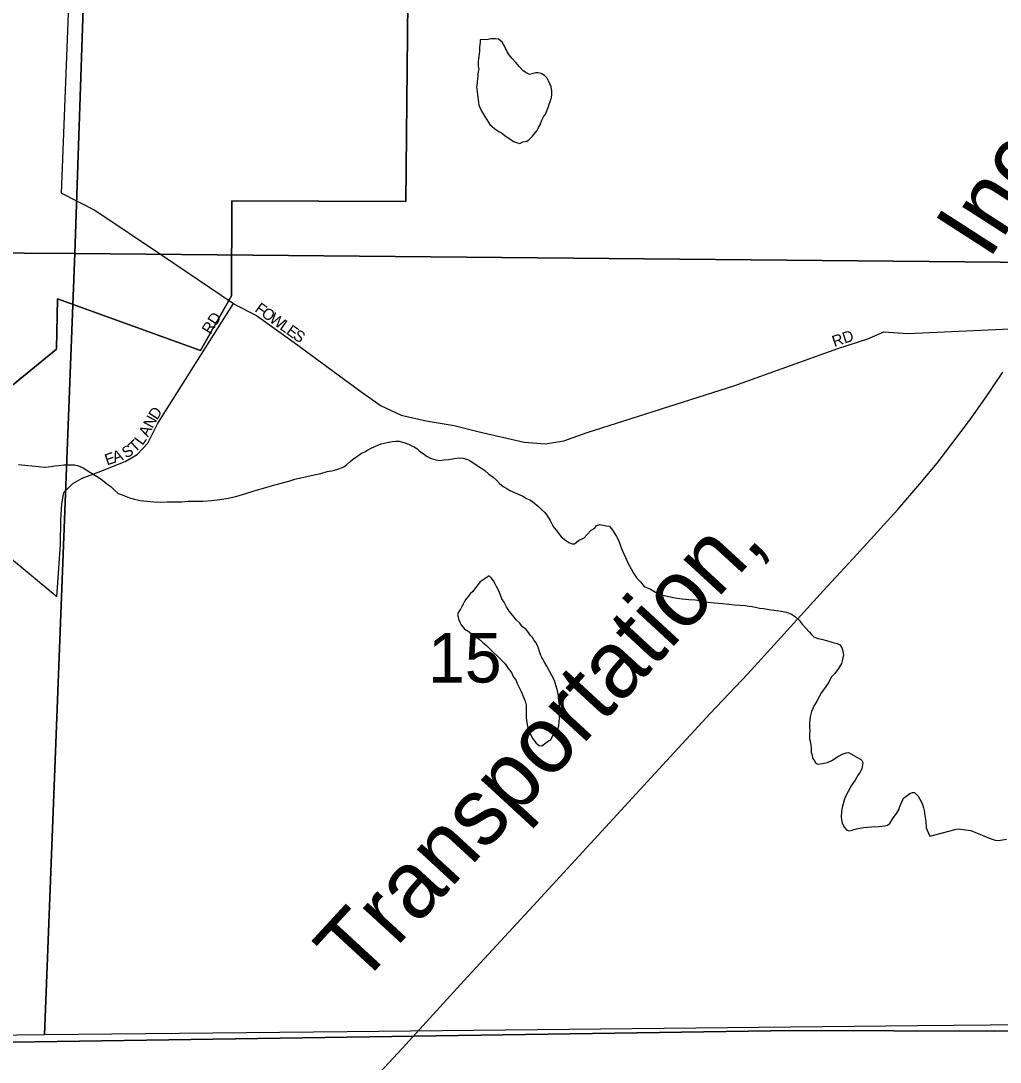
# Model space of a CAD drawing. Extents: x 2010165 to 2382125, y 1060529 to 1407316.
# Drawn here: x 2148360 to 2152727, y 1221171 to 1225813 of the extents above; entities that cross this region are included whole.
import ezdxf

# ---------------------------------------------------------------- set-up
doc = ezdxf.new("R2010")
doc.units = 0
for name, color, linetype in [('GM_X_City_Street', 7, 'Continuous'), ('GM_X_City_Street_Text', 7, 'Continuous'), ('GM_X_Corporation', 7, 'Continuous'), ('GM_X_Minor_Lake', 7, 'Continuous'), ('GM_X_Minor_River', 7, 'Continuous'), ('GM_X_Rail_Line', 7, 'Continuous'), ('GM_X_Rail_Line_Text', 7, 'Continuous'), ('GM_X_Section', 7, 'Continuous'), ('GM_X_Section_Text', 7, 'Continuous')]:
    doc.layers.add(name, color=color, linetype=linetype)

msp = doc.modelspace()

# ---------------------------------------------------------------- linework, layer by layer
at = {"layer": 'GM_X_City_Street'}
for points in [[(2148541.6, 1225044.1), (2148615.5, 1226952.3), (2148724.6, 1229237.6), (2148715, 1230518.4), (2148731.4, 1231008.2), (2148732.5, 1231040.7)], [(2148541.6, 1225044.1), (2148689.4, 1224968.6), (2148991.1, 1224766.3), (2149307.7, 1224552.4), (2149308.5, 1224552)], [(2148520, 1223244.9), (2148536.8, 1223478), (2148538.2, 1223586.8), (2148542.4, 1223659.4), (2148552.1, 1223709.7), (2148592.6, 1223750.1), (2148633, 1223773.9), (2148709.8, 1223803.2), (2148825.6, 1223847.8), (2148878.6, 1223879.9), (2148926.5, 1223930.6), (2148969.6, 1224016.8), (2149307.7, 1224552.4)], [(2149308.5, 1224552), (2149410.5, 1224499.3), (2149579.6, 1224378.3), (2149876.3, 1224161), (2149967.5, 1224096.4), (2150055.3, 1224054.9), (2150167.8, 1224029.8), (2150292.6, 1224009.4), (2150398.5, 1223982), (2150604.6, 1223934.2), (2150698.8, 1223927.9), (2150781.6, 1223940.6), (2150886.1, 1223977.5), (2151543.2, 1224187.7), (2152003.3, 1224352.4), (2152136.9, 1224395.7), (2152208.7, 1224426.5), (2152314.7, 1224419.5), (2153781, 1224486), (2154223.5, 1224477), (2154839.4, 1224449.8)], [(2148520, 1223244.9), (2148044.2, 1223641.1), (2147897, 1223756.5), (2147832.2, 1223807.2), (2147771.7, 1223857.6)]]:
    msp.add_lwpolyline(points, dxfattribs=at)
at = {"layer": 'GM_X_Corporation'}
for points in [[(2149522.2, 1230182.2), (2149485.3, 1229201.7), (2149485.1, 1229197.8), (2149692.6, 1229192), (2149637.8, 1228057.8), (2150034.4, 1228047.9), (2150038.7, 1227506.2), (2150405.1, 1227503.9), (2150405.1, 1227377.4), (2150243, 1227364.9), (2150235.1, 1226437.8), (2150391.2, 1226442.3), (2150388.8, 1226207.5), (2150088.6, 1226196.8), (2150076.6, 1225006.8), (2149301.6, 1225011), (2149300, 1224587.6), (2149161.5, 1224342.7), (2148523.2, 1224573.6), (2148518.6, 1224348.8), (2147871.9, 1223821.2)], [(2147871.9, 1223821.2), (2148518.6, 1224348.8), (2148523.2, 1224573.6), (2149161.5, 1224342.7), (2149300, 1224587.6), (2149301.6, 1225011), (2150076.6, 1225006.8), (2150088.6, 1226196.8), (2150388.8, 1226207.5), (2150391.2, 1226442.3), (2150235.1, 1226437.8), (2150243, 1227364.9), (2150405.1, 1227377.4), (2150405.1, 1227503.9), (2150038.7, 1227506.2), (2150034.4, 1228047.9), (2149637.8, 1228057.8), (2149692.6, 1229192), (2149485.1, 1229197.8), (2149485.3, 1229201.7), (2149522.2, 1230182.2)], [(2147423.5, 1218928.8), (2147426.3, 1221246.2), (2151804.7, 1221311.6), (2152701.8, 1221309.3), (2153236.4, 1221311.5), (2153786.8, 1221330), (2154189.1, 1221338.2), (2155059.4, 1221364.3), (2155838.4, 1221371.7), (2159035.7, 1221398.8), (2160539.4, 1221412.4), (2164895.8, 1221436.7), (2164832.8, 1218637)], [(2153236.4, 1221311.5), (2152701.8, 1221309.3), (2151804.7, 1221311.6), (2147426.3, 1221246.2)]]:
    msp.add_lwpolyline(points, dxfattribs=at)
at = {"layer": 'GM_X_Minor_Lake'}
for points in [[(2150392.5, 1225519.6), (2150402, 1225436.9), (2150412.4, 1225412.9), (2150428.7, 1225387), (2150451.2, 1225351.2), (2150473.5, 1225331.4), (2150491.7, 1225319.6), (2150501.8, 1225315.7), (2150518, 1225301.8), (2150528.1, 1225293.9), (2150540.2, 1225286.1), (2150556.4, 1225274.2), (2150574.5, 1225268.4), (2150584.6, 1225266.6), (2150598.5, 1225272.7), (2150616.5, 1225277), (2150626.4, 1225283.1), (2150642.3, 1225299.4), (2150654.1, 1225313.6), (2150662, 1225323.7), (2150667.8, 1225337.8), (2150675.7, 1225349.9), (2150683.4, 1225370.1), (2150691.2, 1225384.2), (2150699.1, 1225396.4), (2150708.8, 1225418.6), (2150712.7, 1225430.6), (2150716.5, 1225440.7), (2150720.4, 1225452.8), (2150726.2, 1225470.9), (2150728, 1225485), (2150727.8, 1225499.1), (2150725.5, 1225519.1), (2150713.2, 1225545), (2150707, 1225557), (2150694.8, 1225568.9), (2150680.7, 1225578.7), (2150666.6, 1225580.6), (2150656.6, 1225580.4), (2150638.6, 1225576.2), (2150628.7, 1225574.1), (2150616.5, 1225580), (2150600.4, 1225589.8), (2150584.1, 1225607.6), (2150567.8, 1225627.5), (2150551.6, 1225645.4), (2150537.3, 1225661.2), (2150527.1, 1225677.2), (2150520.9, 1225691.1), (2150512.7, 1225707.1), (2150506.6, 1225717.1), (2150490.4, 1225730.9), (2150476.3, 1225732.7), (2150466.3, 1225732.6), (2150456.3, 1225732.5), (2150444.3, 1225730.3), (2150408.2, 1225727.9)], [(2150408.2, 1225727.9), (2150408.4, 1225717.9), (2150404.7, 1225695.7), (2150404.9, 1225677.7), (2150403.1, 1225665.6), (2150399.5, 1225631.5), (2150399.8, 1225611.4), (2150401.9, 1225597.4), (2150400.1, 1225585.3), (2150398.2, 1225575.3), (2150398.4, 1225565.2), (2150396.5, 1225555.2), (2150394.7, 1225541.1), (2150392.9, 1225523), (2150392.5, 1225519.6)], [(2150448.6, 1223339.6), (2150407.8, 1223312.1), (2150388.1, 1223285.7), (2150376.3, 1223269.5), (2150364.4, 1223259.4), (2150354.6, 1223247.2), (2150344.7, 1223235.1), (2150338.8, 1223224.9), (2150333, 1223212.8), (2150327.1, 1223202.7), (2150321.2, 1223190.6), (2150313.4, 1223180.5), (2150307.5, 1223166.4), (2150309.7, 1223156.4), (2150311.8, 1223146.4), (2150318, 1223132.4), (2150324.2, 1223120.4), (2150336.4, 1223104.5), (2150346.5, 1223096.6), (2150358.6, 1223088.8), (2150370.8, 1223078.9), (2150389, 1223067.1), (2150403.1, 1223057.2), (2150419.3, 1223043.3), (2150437.6, 1223027.5), (2150514.9, 1222951.1)], [(2150514.9, 1222951.1), (2150522.8, 1222942.3), (2150535.1, 1222924.4), (2150547.3, 1222908.5), (2150557.6, 1222886.5), (2150567.8, 1222874.6), (2150574, 1222858.6), (2150582.3, 1222840.7), (2150590.5, 1222822.7), (2150598.8, 1222804.8), (2150605, 1222790.8), (2150609.1, 1222780.8), (2150613.3, 1222762.8), (2150613.5, 1222748.8), (2150613.7, 1222732.7), (2150614.1, 1222706.6), (2150616.4, 1222684.6), (2150618.6, 1222668.6), (2150622.7, 1222658.6), (2150631, 1222634.6), (2150643.4, 1222612.7), (2150657.6, 1222592.8), (2150671.8, 1222582.9), (2150683.8, 1222581.1), (2150713.6, 1222603.5), (2150723.6, 1222607.7), (2150727.4, 1222617.7), (2150739.2, 1222635.9), (2150749.1, 1222644.1), (2150755, 1222654.2), (2150758.8, 1222670.3), (2150760.6, 1222688.4), (2150762.3, 1222706.4), (2150762.1, 1222726.5), (2150761.8, 1222744.6), (2150761.6, 1222764.6), (2150759.3, 1222784.7), (2150757, 1222804.7), (2150752.8, 1222826.7), (2150740.1, 1222872.7), (2150727.8, 1222894.6), (2150717.5, 1222914.6), (2150705.2, 1222936.5), (2150695, 1222954.4), (2150682.7, 1222974.3), (2150678.6, 1222984.3), (2150672.3, 1223002.3), (2150668.1, 1223016.3), (2150664, 1223028.3), (2150655.8, 1223042.2), (2150647.6, 1223054.2), (2150641.5, 1223064.1), (2150631.3, 1223074), (2150623.1, 1223086), (2150612.9, 1223099.9), (2150596.8, 1223111.7), (2150584.5, 1223127.6), (2150568.3, 1223143.5), (2150554, 1223161.4), (2150537.7, 1223181.2), (2150525.5, 1223201.1), (2150515.2, 1223221.1), (2150505, 1223237), (2150498.7, 1223253), (2150492.5, 1223269), (2150467.9, 1223316.8), (2150457.7, 1223330.7), (2150448.6, 1223339.6)]]:
    msp.add_lwpolyline(points, dxfattribs=at)
at = {"layer": 'GM_X_Minor_River'}
for points in [[(2148529.7, 1223830.8), (2148551.7, 1223833.1), (2148579.8, 1223833.4), (2148599.8, 1223833.6), (2148617.9, 1223829.8), (2148638.1, 1223820.1), (2148658.3, 1223806.3), (2148682.5, 1223792.5), (2148704.7, 1223778.7), (2148724.9, 1223764.9), (2148743.2, 1223749.1), (2148761.4, 1223737.3), (2148777.6, 1223721.4), (2148793.8, 1223705.6), (2148811.9, 1223699.8), (2148830.1, 1223692), (2148844.2, 1223686.1), (2148866.3, 1223680.4), (2148892.4, 1223674.7), (2148922.5, 1223671.1), (2148952.6, 1223669.4), (2148982.7, 1223667.8), (2149010.7, 1223668.1), (2149038.8, 1223668.5), (2149076.8, 1223668.9), (2149106.8, 1223671.3), (2149138.9, 1223671.7), (2149172.9, 1223672.1), (2149211, 1223674.6), (2149247, 1223679.1), (2149285, 1223685.5), (2149318.9, 1223692), (2149358.8, 1223704.5), (2149400.7, 1223717.1), (2149442.7, 1223729.6), (2149482.6, 1223742.1), (2149526.5, 1223752.7), (2149554.4, 1223761.1), (2149582.4, 1223769.4), (2149668.3, 1223788.6), (2149698.3, 1223794.9), (2149726.2, 1223803.3), (2149754.2, 1223807.7), (2149778.1, 1223816), (2149800.1, 1223824.3), (2149813.9, 1223834.5), (2149827.8, 1223846.7), (2149839.7, 1223856.9), (2149853.6, 1223867.1), (2149867.5, 1223877.3), (2149879.4, 1223885.5), (2149893.3, 1223891.6), (2149903.3, 1223897.8), (2149919.2, 1223906), (2149941.1, 1223916.3), (2149967, 1223926.7), (2149993, 1223933), (2150017, 1223937.3), (2150033, 1223939.5), (2150047, 1223939.7), (2150057, 1223935.8), (2150073.1, 1223932), (2150089.2, 1223926.2), (2150101.3, 1223920.3), (2150113.4, 1223914.4), (2150125.5, 1223906.5), (2150137.7, 1223894.6), (2150153.9, 1223884.8), (2150172.1, 1223871), (2150190.3, 1223861.2), (2150210.4, 1223855.4), (2150230.4, 1223853.6), (2150246.4, 1223855.9), (2150266.4, 1223858.1), (2150292.4, 1223862.4), (2150314.4, 1223864.7), (2150330.5, 1223862.9), (2150346.6, 1223859.1), (2150362.7, 1223853.3), (2150380.9, 1223839.4), (2150407.1, 1223823.7), (2150429.4, 1223807.9), (2150447.6, 1223792.1), (2150465.8, 1223778.3), (2150482, 1223764.4), (2150494.2, 1223750.6), (2150510.4, 1223736.7), (2150526.6, 1223728.9), (2150540.7, 1223719), (2150585.1, 1223699.5), (2150599.2, 1223693.6), (2150615.3, 1223683.8), (2150629.4, 1223678), (2150641.5, 1223670.1), (2150653.7, 1223660.2), (2150667.9, 1223648.3), (2150682.1, 1223634.5), (2150696.3, 1223620.6), (2150708.5, 1223604.7), (2150720.8, 1223584.8), (2150733.2, 1223558.8)], [(2148349.4, 1223834.6), (2148377.4, 1223832.9), (2148409.5, 1223829.3), (2148439.6, 1223825.6), (2148463.7, 1223823.9), (2148481.7, 1223824.2), (2148495.7, 1223826.3), (2148509.7, 1223828.5), (2148529.7, 1223830.8)], [(2150733.2, 1223558.8), (2150753.5, 1223535), (2150769.8, 1223513.1), (2150788.1, 1223497.3), (2150804.2, 1223487.5), (2150818.3, 1223481.6), (2150828.3, 1223481.8), (2150846.2, 1223496), (2150872.1, 1223508.4), (2150885.9, 1223522.6), (2150903.7, 1223542.9), (2150919.6, 1223551.1), (2150923.5, 1223561.2), (2150941.4, 1223567.4), (2150969.5, 1223561.8), (2150985.6, 1223559.9), (2151001.9, 1223538.1), (2151016.2, 1223514.2), (2151024.5, 1223498.2), (2151030.7, 1223482.2), (2151036.9, 1223464.3), (2151067.9, 1223394.4), (2151082.2, 1223370.5), (2151092.5, 1223350.6), (2151106.8, 1223328.7), (2151123.1, 1223312.8), (2151139.4, 1223290.9), (2151167.6, 1223279.3), (2151189.8, 1223265.5), (2151218, 1223253.8), (2151248.1, 1223246.1), (2151278.3, 1223240.5), (2151308.4, 1223236.8), (2151338.5, 1223233.2), (2151368.5, 1223231.6), (2151396.6, 1223227.9), (2151424.8, 1223222.2), (2151452.9, 1223218.6), (2151489, 1223215), (2151517, 1223213.3), (2151543.1, 1223209.6), (2151567.2, 1223207.9), (2151589.3, 1223206.2), (2151607.3, 1223204.4), (2151621.4, 1223202.6), (2151635.4, 1223198.7), (2151653.5, 1223194.9), (2151673.6, 1223193.2), (2151695.7, 1223189.4), (2151717.8, 1223185.7), (2151749.9, 1223182.1), (2151774, 1223176.3), (2151796.1, 1223168.6), (2151814.3, 1223156.8), (2151830.5, 1223140.9), (2151844.8, 1223123), (2151861.1, 1223105.2), (2151875.3, 1223089.3), (2151885.5, 1223077.4), (2151895.6, 1223067.5), (2151913.7, 1223059.7), (2151929.8, 1223055.9), (2151951.9, 1223050.1), (2151980.1, 1223042.4), (2152000.2, 1223036.7), (2152010.3, 1223032.8), (2152020.5, 1223018.8), (2152024.6, 1223008.9), (2152028.9, 1222986.8), (2152023.2, 1222960.7), (2152019.4, 1222948.6), (2152005.6, 1222926.4), (2151989.9, 1222904.1), (2151974.1, 1222887.8), (2151962.4, 1222865.6), (2151946.6, 1222841.4), (2151930.9, 1222819.1), (2151919.2, 1222798.9), (2151909.4, 1222780.7), (2151897.6, 1222760.5), (2151885.9, 1222734.3), (2151880.3, 1222710.1), (2151876.6, 1222684), (2151876.8, 1222663.9), (2151879, 1222651.9), (2151877.3, 1222631.8), (2151877.5, 1222611.8), (2151881.7, 1222595.8), (2151884.1, 1222571.7), (2151884.3, 1222551.7), (2151888.5, 1222541.7), (2151890.7, 1222525.7), (2151898.8, 1222513.7), (2151905, 1222503.8), (2151915.1, 1222499.9), (2151935.1, 1222502.1), (2151957, 1222506.4), (2151978.9, 1222516.7), (2152002.8, 1222533.1), (2152026.7, 1222545.4), (2152040.6, 1222549.6)], [(2152040.6, 1222549.6), (2152050.6, 1222551.7), (2152074.8, 1222537.9), (2152095, 1222526.2), (2152109.2, 1222518.3), (2152115.3, 1222506.3), (2152111.5, 1222488.2), (2152109.7, 1222478.2), (2152101.9, 1222462), (2152094, 1222451.9), (2152088.1, 1222441.8), (2152080.3, 1222427.7), (2152062.6, 1222403.4), (2152035.2, 1222352.9), (2152031.4, 1222338.8), (2152027.6, 1222322.7), (2152021.8, 1222306.6), (2152020, 1222290.5), (2152018.3, 1222262.4), (2152022.7, 1222236.3), (2152033, 1222216.4), (2152043.1, 1222204.5), (2152053.2, 1222202.6), (2152067.2, 1222204.8), (2152087.1, 1222211.1), (2152117.1, 1222217.4), (2152153.1, 1222219.9), (2152187.2, 1222222.3), (2152213.2, 1222224.6), (2152225.2, 1222226.8), (2152235.1, 1222234.9), (2152248.8, 1222257.2), (2152264.5, 1222279.4), (2152274.4, 1222295.6), (2152278.2, 1222305.7), (2152284, 1222321.8), (2152287.9, 1222331.9), (2152295.7, 1222348), (2152311.6, 1222360.3), (2152323.5, 1222368.4), (2152335.4, 1222372.6), (2152345.5, 1222372.7), (2152361.7, 1222356.9), (2152367.8, 1222346.9), (2152374, 1222332.9), (2152380.2, 1222319), (2152384.4, 1222305), (2152388.6, 1222293), (2152390.9, 1222270.9), (2152395.2, 1222244.9), (2152397.6, 1222214.9), (2152405.9, 1222194.9), (2152414.1, 1222178.9), (2152454.1, 1222189.5), (2152492, 1222200), (2152525.9, 1222208.4), (2152539.9, 1222210.6), (2152572, 1222207), (2152596.1, 1222203.2), (2152624.3, 1222191.6), (2152654.5, 1222179.9), (2152682.7, 1222168.2), (2152704.9, 1222160.4), (2152718.9, 1222158.6), (2152754.9, 1222165.1)]]:
    msp.add_lwpolyline(points, dxfattribs=at)
at = {"layer": 'GM_X_Rail_Line'}
for points in [[(2152446.5, 1223841.7), (2152589.9, 1224030.7), (2152659, 1224128.4), (2152739.6, 1224246.9)], [(2149918.9, 1221080.4), (2150060.2, 1221232), (2150335.9, 1221534.3), (2150643.9, 1221867.2), (2151273.9, 1222551.1), (2151434.4, 1222725.6), (2151602.1, 1222901.7), (2151939.2, 1223273), (2152087.7, 1223434), (2152271, 1223634), (2152369.2, 1223748.7), (2152446.5, 1223841.7)]]:
    msp.add_lwpolyline(points, dxfattribs=at)
at = {"layer": 'GM_X_Section'}
for points in [[(2143604.9, 1230220.8), (2146162.4, 1230207.3), (2148785.9, 1230193.6), (2148600.9, 1224775.6), (2143408.8, 1224809.4), (2143508.2, 1227552.1)], [(2148785.9, 1230193.6), (2151416.6, 1230190.4), (2153937.9, 1230187.4), (2153680, 1224728.2), (2148600.9, 1224775.6)], [(2148600.9, 1224775.6), (2148465.7, 1221292.7), (2147475.7, 1221281.4), (2145050.4, 1221250.4), (2143284.1, 1221252.1), (2143408.8, 1224809.4)], [(2153680, 1224728.2), (2153490.9, 1221343.2), (2152358.8, 1221332.5), (2149815.1, 1221307), (2148465.7, 1221292.7), (2148600.9, 1224775.6)]]:
    msp.add_lwpolyline(points, close=True, dxfattribs=at)

# ---------------------------------------------------------------- texts
at = {"layer": 'GM_X_City_Street_Text'}
for s, rotation, p in [('F', 324.529, (2149399.8, 1224520)), ('RD', 58.0032, (2149205.9, 1224411.8)), ('O', 324.545, (2149428.5, 1224499.6)), ('W', 324.5425, (2149464.3, 1224474.1)), ('L', 324.529, (2149510.9, 1224440.9)), ('E', 324.5458, (2149539.6, 1224420.5)), ('S', 326.4498, (2149569.7, 1224399)), ('RD', 18.4349, (2151987.3, 1224358.5)), ('D', 56.7828, (2148967.1, 1224030.9)), ('N', 61.5971, (2148946.7, 1223993.2)), ('A', 63.7421, (2148927.5, 1223954.2)), ('T', 42.4676, (2148868.8, 1223885.8)), ('L', 54.0489, (2148902.1, 1223917.8)), ('E', 19.1263, (2148744.7, 1223830.6)), ('A', 19.3465, (2148778.1, 1223842.2)), ('S', 30.3164, (2148829.1, 1223861.1))]:
    msp.add_text(s, height=50, rotation=rotation, dxfattribs=at).set_placement(p)
at = {"layer": 'GM_X_Rail_Line_Text'}
for s, rotation, p in [('Inc.', 57.2444, (2152676.1, 1224742.7)), ('Transportation,', 47.366, (2149869.8, 1221502.3))]:
    msp.add_text(s, height=299, rotation=rotation, dxfattribs=at).set_placement(p)
at = {"layer": 'GM_X_Section_Text'}
msp.add_text('15', height=221, rotation=0, dxfattribs=at).set_placement((2150175.3, 1222863.3))

doc.saveas('drawing.dxf')
